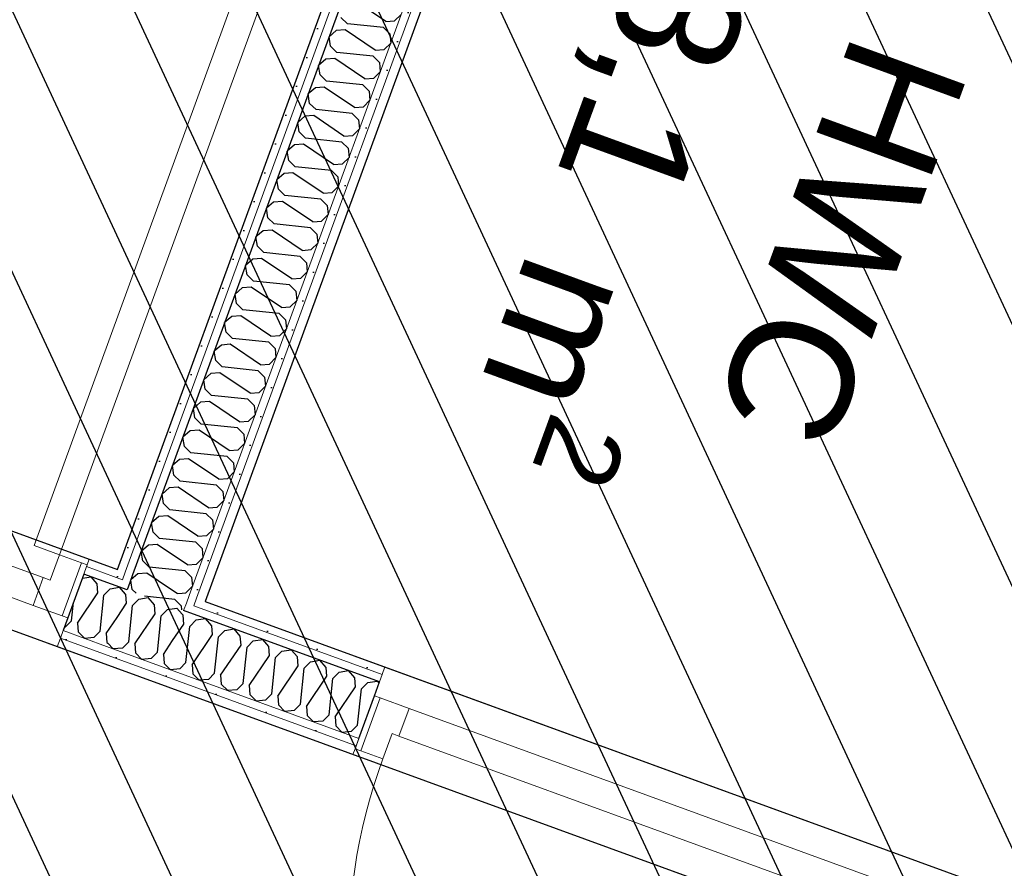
# Model space of a CAD drawing. Header units: millimetres. Extents: x 112481703 to 112588235, y 1264638581 to 1264713486.
# Tile 306 of 487: x 112573625 to 112575228, y 1264673990 to 1264675373. Entities that reach past the tile are written whole.
import ezdxf
from ezdxf.enums import TextEntityAlignment as Align

# ---------------------------------------------------------------- set-up
doc = ezdxf.new("R2010")
doc.units = ezdxf.units.MM
doc.header["$LTSCALE"] = 0.5
doc.header["$MEASUREMENT"] = 0
doc.linetypes.add('PLINE', pattern=[0])
for name, color, linetype, lineweight in [('235- Utvendig kledning og overflate', 7, 'Continuous', 0), ('236- Innvendig kledning og overflate', 7, 'Continuous', 0), ('244- Vinduer_ dører_ foldevegger', 7, 'Continuous', 0)]:
    doc.layers.add(name, color=color, linetype=linetype, lineweight=lineweight)
for name, color, linetype in [('862- M___Nettoareal', 7, 'Continuous'), ('862- M___Nettoareal (1-100)', 7, 'Continuous'), ('862- M___Nettoareal(Polylinje)', 7, 'Continuous'), ('LA_farge_dekke_asfalt2', 7, 'Continuous'), ('Yttervegger.A225', 7, 'Continuous'), ('Yttervegger.A225 (Skravur)', 7, 'Continuous')]:
    doc.layers.add(name, color=color, linetype=linetype)
doc.styles.add('GENERATED_STYLE_1', font='arial.ttf')
pattern_1 = [(249.956, (112557650, 1264717795), (-81.357, 29.68231), [0, -50]), (249.956, (112557682.11, 1264717756.67), (-81.357, 29.68231), [0, -50])]

# ---------------------------------------------------------------- blocks, each defined once
blk = doc.blocks.new('Venterom_15_4', base_point=(112572849, 1264672720.4))
at = {"layer": '862- M___Nettoareal(Polylinje)', "linetype": 'PLINE', "flags": 128}
blk.add_lwpolyline([(112575137.3, 1264673821.7), (112572549.7, 1264674765.8), (112570984, 1264675337), (112570453.8, 1264673883.7), (112571697.9, 1264673429.8), (112571655.4, 1264673313.3), (112570411.3, 1264673767.2), (112569154.2, 1264670321.8), (112572339.8, 1264669159.6), (112572323, 1264669113.5), (112575315.5, 1264668021.8), (112575939.3, 1264669731.7), (112573914.6, 1264670470.4)], close=True, dxfattribs=at)
blk = doc.blocks.new('Korridor_14_9', base_point=(112576467.7, 1264681824.9))
at = {"layer": '862- M___Nettoareal(Polylinje)', "linetype": 'PLINE', "flags": 128}
blk.add_lwpolyline([(112572601.8, 1264674908.6), (112573784.5, 1264674477.1), (112574626.2, 1264676784), (112575767.2, 1264676367.7), (112576177.7, 1264676217.9), (112577189, 1264678989.8), (112578571.3, 1264682778.7), (112579511.2, 1264685354.9), (112580089.2, 1264686939), (112578574.1, 1264687491.8), (112577945.6, 1264685769.1), (112576576, 1264686268.7), (112573384.4, 1264677521), (112565766.9, 1264680300.1), (112564833.5, 1264677741.7), (112566533.4, 1264677121.5), (112567763.2, 1264676672.9), (112567763.5, 1264676673.8), (112569134.1, 1264676173.8)], close=True, dxfattribs=at)
blk = doc.blocks.new('HWC_8_13', base_point=(112575882.8, 1264674937.6))
at = {"layer": '862- M___Nettoareal(Polylinje)', "linetype": 'PLINE', "flags": 128}
blk.add_lwpolyline([(112573927.3, 1264674425), (112577213.2, 1264673226.2), (112578002.7, 1264675390.3), (112576702.6, 1264675864.6), (112575715.1, 1264676224.9), (112574716.8, 1264676589.1)], close=True, dxfattribs=at)
blk = doc.blocks.new('*X163', base_point=(112557650, 1264717795))
at = {"layer": 'Yttervegger.A225 (Skravur)', "linetype": 'PLINE'}
for p, q in [((112573813.6, 1264674466.5), (112573805.9, 1264674459.9)), ((112573806.7, 1264674455.2), (112573805.9, 1264674459.9)), ((112573881.3, 1264674438), (112573869, 1264674446.3)), ((112573881.3, 1264674438), (112573889.9, 1264674438.6))]:
    blk.add_line(p, q, dxfattribs=at)
blk = doc.blocks.new('*X164', base_point=(112557650, 1264717795))
at = {"layer": 'Yttervegger.A225 (Skravur)', "linetype": 'PLINE'}
for p, q in [((112573808.4, 1264674444.6), (112573806.7, 1264674455.2)), ((112573814.7, 1264674438.4), (112573808.4, 1264674444.6)), ((112573877.7, 1264674428.2), (112573828.5, 1264674433.4)), ((112573877.7, 1264674428.2), (112573888.1, 1264674418)), ((112573888.1, 1264674418), (112573888.7, 1264674411.4))]:
    blk.add_line(p, q, dxfattribs=at)
blk = doc.blocks.new('*X166', base_point=(112557650, 1264717795))
at = {"layer": 'Yttervegger.A225 (Skravur)', "linetype": 'PLINE'}
for p, q in [((112574221.1, 1264675369.4), (112574172, 1264675402.6)), ((112574158.6, 1264675365.8), (112574148.2, 1264675376.1)), ((112574235.6, 1264675370.5), (112574246.3, 1264675381.1)), ((112574217.5, 1264675359.6), (112574158.6, 1264675365.8)), ((112574221.1, 1264675369.4), (112574235.6, 1264675370.5)), ((112574140.5, 1264675354.9), (112574128.8, 1264675344.8)), ((112574131.2, 1264675329.5), (112574128.8, 1264675344.8)), ((112574155, 1264675356), (112574140.5, 1264675354.9)), ((112574204.1, 1264675322.8), (112574155, 1264675356)), ((112574217.5, 1264675359.6), (112574227.9, 1264675349.4)), ((112574227.9, 1264675349.4), (112574229.3, 1264675334.5)), ((112574141.6, 1264675319.3), (112574131.2, 1264675329.5)), ((112574218.7, 1264675324), (112574229.3, 1264675334.5)), ((112574200.5, 1264675313.1), (112574141.6, 1264675319.3)), ((112574200.5, 1264675313.1), (112574210.9, 1264675302.8)), ((112574204.1, 1264675322.8), (112574218.7, 1264675324)), ((112574123.5, 1264675308.3), (112574111.8, 1264675298.2)), ((112574114.2, 1264675282.9), (112574111.8, 1264675298.2)), ((112574138, 1264675309.5), (112574123.5, 1264675308.3)), ((112574187.1, 1264675276.3), (112574138, 1264675309.5)), ((112574210.9, 1264675302.8), (112574212.3, 1264675287.9)), ((112574124.6, 1264675272.7), (112574114.2, 1264675282.9)), ((112574201.7, 1264675277.4), (112574212.3, 1264675287.9)), ((112574183.6, 1264675266.5), (112574124.6, 1264675272.7)), ((112574183.6, 1264675266.5), (112574194, 1264675256.3)), ((112574187.1, 1264675276.3), (112574201.7, 1264675277.4)), ((112574106.5, 1264675261.8), (112574094.8, 1264675251.6)), ((112574097.2, 1264675236.3), (112574094.8, 1264675251.6)), ((112574121.1, 1264675262.9), (112574106.5, 1264675261.8)), ((112574170.1, 1264675229.7), (112574121.1, 1264675262.9)), ((112574194, 1264675256.3), (112574195.3, 1264675241.3)), ((112574107.6, 1264675226.1), (112574097.2, 1264675236.3)), ((112574184.7, 1264675230.8), (112574195.3, 1264675241.3)), ((112574104.1, 1264675216.3), (112574089.5, 1264675215.2)), ((112574153.1, 1264675183.1), (112574104.1, 1264675216.3)), ((112574166.6, 1264675219.9), (112574107.6, 1264675226.1)), ((112574166.6, 1264675219.9), (112574177, 1264675209.7)), ((112574170.1, 1264675229.7), (112574184.7, 1264675230.8)), ((112574089.5, 1264675215.2), (112574077.8, 1264675205.1)), ((112574080.2, 1264675189.8), (112574077.8, 1264675205.1)), ((112574177, 1264675209.7), (112574178.3, 1264675194.8)), ((112574090.6, 1264675179.5), (112574080.2, 1264675189.8)), ((112574153.1, 1264675183.1), (112574167.7, 1264675184.2)), ((112574167.7, 1264675184.2), (112574178.3, 1264675194.8)), ((112574072.5, 1264675168.6), (112574060.8, 1264675158.5)), ((112574087.1, 1264675169.8), (112574072.5, 1264675168.6)), ((112574136.1, 1264675136.6), (112574087.1, 1264675169.8)), ((112574149.6, 1264675173.3), (112574090.6, 1264675179.5)), ((112574149.6, 1264675173.3), (112574160, 1264675163.1)), ((112574063.2, 1264675143.2), (112574060.8, 1264675158.5)), ((112574160, 1264675163.1), (112574161.4, 1264675148.2)), ((112574073.6, 1264675133), (112574063.2, 1264675143.2)), ((112574136.1, 1264675136.6), (112574150.7, 1264675137.7)), ((112574150.7, 1264675137.7), (112574161.4, 1264675148.2)), ((112574055.5, 1264675122.1), (112574043.8, 1264675111.9)), ((112574070.1, 1264675123.2), (112574055.5, 1264675122.1)), ((112574119.2, 1264675090), (112574070.1, 1264675123.2)), ((112574132.6, 1264675126.8), (112574073.6, 1264675133)), ((112574132.6, 1264675126.8), (112574143, 1264675116.5)), ((112574046.3, 1264675096.6), (112574043.8, 1264675111.9)), ((112574143, 1264675116.5), (112574144.4, 1264675101.6)), ((112574056.7, 1264675086.4), (112574046.3, 1264675096.6)), ((112574119.2, 1264675090), (112574133.7, 1264675091.1)), ((112574133.7, 1264675091.1), (112574144.4, 1264675101.6)), ((112574038.5, 1264675075.5), (112574026.8, 1264675065.4)), ((112574053.1, 1264675076.6), (112574038.5, 1264675075.5)), ((112574102.2, 1264675043.4), (112574053.1, 1264675076.6)), ((112574115.6, 1264675080.2), (112574056.7, 1264675086.4)), ((112574115.6, 1264675080.2), (112574126, 1264675070)), ((112574029.3, 1264675050), (112574026.8, 1264675065.4)), ((112574126, 1264675070), (112574127.4, 1264675055.1)), ((112574039.7, 1264675039.8), (112574029.3, 1264675050)), ((112574098.6, 1264675033.6), (112574039.7, 1264675039.8)), ((112574102.2, 1264675043.4), (112574116.7, 1264675044.5)), ((112574116.7, 1264675044.5), (112574127.4, 1264675055.1)), ((112574021.6, 1264675028.9), (112574009.8, 1264675018.8)), ((112574036.1, 1264675030), (112574021.6, 1264675028.9)), ((112574085.2, 1264674996.8), (112574036.1, 1264675030)), ((112574098.6, 1264675033.6), (112574109, 1264675023.4)), ((112574109, 1264675023.4), (112574110.4, 1264675008.5)), ((112574012.3, 1264675003.5), (112574009.8, 1264675018.8)), ((112574099.7, 1264674998), (112574110.4, 1264675008.5)), ((112574022.7, 1264674993.3), (112574012.3, 1264675003.5)), ((112574081.6, 1264674987.1), (112574022.7, 1264674993.3)), ((112574085.2, 1264674996.8), (112574099.7, 1264674998)), ((112574004.6, 1264674982.3), (112573992.8, 1264674972.2)), ((112574019.1, 1264674983.5), (112574004.6, 1264674982.3)), ((112574068.2, 1264674950.3), (112574019.1, 1264674983.5)), ((112574081.6, 1264674987.1), (112574092, 1264674976.8)), ((112574092, 1264674976.8), (112574093.4, 1264674961.9)), ((112573995.3, 1264674956.9), (112573992.8, 1264674972.2)), ((112574082.7, 1264674951.4), (112574093.4, 1264674961.9)), ((112574005.7, 1264674946.7), (112573995.3, 1264674956.9)), ((112574064.6, 1264674940.5), (112574005.7, 1264674946.7)), ((112574068.2, 1264674950.3), (112574082.7, 1264674951.4)), ((112573987.6, 1264674935.8), (112573975.8, 1264674925.6)), ((112574002.1, 1264674936.9), (112573987.6, 1264674935.8)), ((112574051.2, 1264674903.7), (112574002.1, 1264674936.9)), ((112574064.6, 1264674940.5), (112574075, 1264674930.3)), ((112574075, 1264674930.3), (112574076.4, 1264674915.3)), ((112573978.3, 1264674910.3), (112573975.8, 1264674925.6)), ((112574065.7, 1264674904.8), (112574076.4, 1264674915.3)), ((112573988.7, 1264674900.1), (112573978.3, 1264674910.3)), ((112574047.6, 1264674893.9), (112573988.7, 1264674900.1)), ((112574051.2, 1264674903.7), (112574065.7, 1264674904.8)), ((112573970.6, 1264674889.2), (112573958.8, 1264674879.1)), ((112573961.3, 1264674863.8), (112573958.8, 1264674879.1)), ((112573985.1, 1264674890.3), (112573970.6, 1264674889.2)), ((112574034.2, 1264674857.1), (112573985.1, 1264674890.3)), ((112574047.6, 1264674893.9), (112574058, 1264674883.7)), ((112574058, 1264674883.7), (112574059.4, 1264674868.8)), ((112573971.7, 1264674853.5), (112573961.3, 1264674863.8)), ((112574048.7, 1264674858.2), (112574059.4, 1264674868.8)), ((112574030.6, 1264674847.3), (112573971.7, 1264674853.5)), ((112574030.6, 1264674847.3), (112574041, 1264674837.1)), ((112574034.2, 1264674857.1), (112574048.7, 1264674858.2)), ((112573953.6, 1264674842.6), (112573941.9, 1264674832.5)), ((112573944.3, 1264674817.2), (112573941.9, 1264674832.5)), ((112573968.1, 1264674843.8), (112573953.6, 1264674842.6)), ((112574017.2, 1264674810.5), (112573968.1, 1264674843.8)), ((112574041, 1264674837.1), (112574042.4, 1264674822.2)), ((112573954.7, 1264674807), (112573944.3, 1264674817.2)), ((112574031.8, 1264674811.7), (112574042.4, 1264674822.2)), ((112574013.6, 1264674800.8), (112573954.7, 1264674807)), ((112574013.6, 1264674800.8), (112574024, 1264674790.5)), ((112574017.2, 1264674810.5), (112574031.8, 1264674811.7)), ((112573936.6, 1264674796.1), (112573924.9, 1264674785.9)), ((112573927.3, 1264674770.6), (112573924.9, 1264674785.9)), ((112573951.1, 1264674797.2), (112573936.6, 1264674796.1)), ((112574000.2, 1264674764), (112573951.1, 1264674797.2)), ((112574024, 1264674790.5), (112574025.4, 1264674775.6)), ((112573937.7, 1264674760.4), (112573927.3, 1264674770.6)), ((112574014.8, 1264674765.1), (112574025.4, 1264674775.6)), ((112573996.7, 1264674754.2), (112573937.7, 1264674760.4)), ((112573996.7, 1264674754.2), (112574007.1, 1264674744)), ((112574000.2, 1264674764), (112574014.8, 1264674765.1)), ((112573919.6, 1264674749.5), (112573907.9, 1264674739.4)), ((112573910.3, 1264674724), (112573907.9, 1264674739.4)), ((112573934.2, 1264674750.6), (112573919.6, 1264674749.5)), ((112573983.2, 1264674717.4), (112573934.2, 1264674750.6)), ((112574007.1, 1264674744), (112574008.4, 1264674729.1)), ((112573920.7, 1264674713.8), (112573910.3, 1264674724)), ((112573997.8, 1264674718.5), (112574008.4, 1264674729.1)), ((112573902.6, 1264674702.9), (112573890.9, 1264674692.8)), ((112573917.2, 1264674704), (112573902.6, 1264674702.9)), ((112573966.2, 1264674670.8), (112573917.2, 1264674704)), ((112573979.7, 1264674707.6), (112573920.7, 1264674713.8)), ((112573979.7, 1264674707.6), (112573990.1, 1264674697.4)), ((112573983.2, 1264674717.4), (112573997.8, 1264674718.5)), ((112573893.3, 1264674677.5), (112573890.9, 1264674692.8)), ((112573990.1, 1264674697.4), (112573991.4, 1264674682.5)), ((112573903.7, 1264674667.3), (112573893.3, 1264674677.5)), ((112573966.2, 1264674670.8), (112573980.8, 1264674672)), ((112573980.8, 1264674672), (112573991.4, 1264674682.5)), ((112573885.6, 1264674656.3), (112573873.9, 1264674646.2)), ((112573900.2, 1264674657.5), (112573885.6, 1264674656.3)), ((112573949.2, 1264674624.3), (112573900.2, 1264674657.5)), ((112573962.7, 1264674661.1), (112573903.7, 1264674667.3)), ((112573962.7, 1264674661.1), (112573973.1, 1264674650.8)), ((112573876.3, 1264674630.9), (112573873.9, 1264674646.2)), ((112573973.1, 1264674650.8), (112573974.4, 1264674635.9)), ((112573886.7, 1264674620.7), (112573876.3, 1264674630.9)), ((112573949.2, 1264674624.3), (112573963.8, 1264674625.4)), ((112573963.8, 1264674625.4), (112573974.4, 1264674635.9)), ((112573868.6, 1264674609.8), (112573856.9, 1264674599.6)), ((112573883.2, 1264674610.9), (112573868.6, 1264674609.8)), ((112573932.3, 1264674577.7), (112573883.2, 1264674610.9)), ((112573945.7, 1264674614.5), (112573886.7, 1264674620.7)), ((112573945.7, 1264674614.5), (112573956.1, 1264674604.3)), ((112573859.4, 1264674584.3), (112573856.9, 1264674599.6)), ((112573956.1, 1264674604.3), (112573957.5, 1264674589.3)), ((112573869.8, 1264674574.1), (112573859.4, 1264674584.3)), ((112573932.3, 1264674577.7), (112573946.8, 1264674578.8)), ((112573946.8, 1264674578.8), (112573957.5, 1264674589.3)), ((112573851.6, 1264674563.2), (112573839.9, 1264674553.1)), ((112573866.2, 1264674564.3), (112573851.6, 1264674563.2)), ((112573915.3, 1264674531.1), (112573866.2, 1264674564.3)), ((112573928.7, 1264674567.9), (112573869.8, 1264674574.1)), ((112573928.7, 1264674567.9), (112573939.1, 1264674557.7)), ((112573842.4, 1264674537.8), (112573839.9, 1264674553.1)), ((112573929.8, 1264674532.2), (112573940.5, 1264674542.8)), ((112573939.1, 1264674557.7), (112573940.5, 1264674542.8)), ((112573852.8, 1264674527.5), (112573842.4, 1264674537.8)), ((112573911.7, 1264674521.3), (112573852.8, 1264674527.5)), ((112573915.3, 1264674531.1), (112573929.8, 1264674532.2)), ((112573834.7, 1264674516.6), (112573822.9, 1264674506.5)), ((112573849.2, 1264674517.8), (112573834.7, 1264674516.6)), ((112573898.3, 1264674484.5), (112573849.2, 1264674517.8)), ((112573911.7, 1264674521.3), (112573922.1, 1264674511.1)), ((112573922.1, 1264674511.1), (112573923.5, 1264674496.2)), ((112573825.4, 1264674491.2), (112573822.9, 1264674506.5)), ((112573912.8, 1264674485.7), (112573923.5, 1264674496.2)), ((112573835.8, 1264674481), (112573825.4, 1264674491.2)), ((112573894.7, 1264674474.8), (112573835.8, 1264674481)), ((112573898.3, 1264674484.5), (112573912.8, 1264674485.7)), ((112573817.7, 1264674470.1), (112573813.6, 1264674466.5)), ((112573832.2, 1264674471.2), (112573817.7, 1264674470.1)), ((112573869, 1264674446.3), (112573832.2, 1264674471.2)), ((112573894.7, 1264674474.8), (112573905.1, 1264674464.5)), ((112573905.1, 1264674464.5), (112573906.5, 1264674449.6)), ((112573895.8, 1264674439.1), (112573906.5, 1264674449.6)), ((112573889.9, 1264674438.6), (112573895.8, 1264674439.1))]:
    blk.add_line(p, q, dxfattribs=at)
blk = doc.blocks.new('*X336', base_point=(112557650, 1264717795))
at = {"layer": 'Yttervegger.A225 (Skravur)', "linetype": 'PLINE'}
for p, q in [((112573891.2, 1264674402.5), (112573889.8, 1264674404)), ((112573892.3, 1264674387.9), (112573891.2, 1264674402.5)), ((112573874.2, 1264674361.1), (112573892.3, 1264674387.9)), ((112573895.9, 1264674325.4), (112573902.1, 1264674384.4)), ((112573902.1, 1264674384.4), (112573912.3, 1264674394.8)), ((112573912.3, 1264674394.8), (112573927.6, 1264674397.2)), ((112573937.8, 1264674385.5), (112573927.6, 1264674397.2)), ((112573938.9, 1264674370.9), (112573937.8, 1264674385.5)), ((112573905.7, 1264674321.9), (112573938.9, 1264674370.9)), ((112573942.5, 1264674308.4), (112573948.7, 1264674367.4)), ((112573948.7, 1264674367.4), (112573958.9, 1264674377.8)), ((112573958.9, 1264674377.8), (112573974.2, 1264674380.2)), ((112573984.3, 1264674368.5), (112573974.2, 1264674380.2)), ((112573985.5, 1264674353.9), (112573984.3, 1264674368.5)), ((112573952.3, 1264674304.9), (112573985.5, 1264674353.9)), ((112573989.1, 1264674291.4), (112573995.3, 1264674350.4)), ((112573995.3, 1264674350.4), (112574005.5, 1264674360.8)), ((112574005.5, 1264674360.8), (112574020.8, 1264674363.2)), ((112574030.9, 1264674351.5), (112574020.8, 1264674363.2)), ((112574032, 1264674336.9), (112574030.9, 1264674351.5)), ((112573998.8, 1264674287.9), (112574032, 1264674336.9)), ((112574041.8, 1264674333.4), (112574052.1, 1264674343.8)), ((112574052.1, 1264674343.8), (112574067.4, 1264674346.2)), ((112574077.5, 1264674334.5), (112574067.4, 1264674346.2)), ((112574078.6, 1264674320), (112574077.5, 1264674334.5)), ((112573860.6, 1264674323.9), (112573870.8, 1264674313.6)), ((112573895.9, 1264674325.4), (112573885.7, 1264674315)), ((112573905.7, 1264674321.9), (112573906.8, 1264674307.3)), ((112574035.6, 1264674274.4), (112574041.8, 1264674333.4)), ((112574045.4, 1264674270.9), (112574078.6, 1264674320)), ((112574088.4, 1264674316.4), (112574098.6, 1264674326.8)), ((112574098.6, 1264674326.8), (112574113.9, 1264674329.2)), ((112574124.1, 1264674317.5), (112574113.9, 1264674329.2)), ((112573885.7, 1264674315), (112573870.8, 1264674313.6)), ((112573906.8, 1264674307.3), (112573917.3, 1264674296.7)), ((112573942.5, 1264674308.4), (112573932.3, 1264674298)), ((112573952.3, 1264674304.9), (112573953.4, 1264674290.3)), ((112574082.2, 1264674257.5), (112574088.4, 1264674316.4)), ((112574092, 1264674253.9), (112574125.2, 1264674303)), ((112574125.2, 1264674303), (112574124.1, 1264674317.5)), ((112574135, 1264674299.4), (112574145.2, 1264674309.8)), ((112574145.2, 1264674309.8), (112574160.5, 1264674312.3)), ((112574170.6, 1264674300.5), (112574160.5, 1264674312.3)), ((112573932.3, 1264674298), (112573917.3, 1264674296.7)), ((112573953.4, 1264674290.3), (112573963.9, 1264674279.7)), ((112573989.1, 1264674291.4), (112573978.8, 1264674281)), ((112573998.8, 1264674287.9), (112574000, 1264674273.3)), ((112574128.8, 1264674240.5), (112574135, 1264674299.4)), ((112574138.6, 1264674236.9), (112574171.8, 1264674286)), ((112574171.8, 1264674286), (112574170.6, 1264674300.5)), ((112574181.5, 1264674282.4), (112574191.8, 1264674292.8)), ((112574191.8, 1264674292.8), (112574207.1, 1264674295.3)), ((112574210.2, 1264674291.6), (112574207.1, 1264674295.3)), ((112573978.8, 1264674281), (112573963.9, 1264674279.7)), ((112574000, 1264674273.3), (112574010.5, 1264674262.7)), ((112574035.6, 1264674274.4), (112574025.4, 1264674264)), ((112574045.4, 1264674270.9), (112574046.5, 1264674256.3)), ((112574175.3, 1264674223.5), (112574181.5, 1264674282.4)), ((112574025.4, 1264674264), (112574010.5, 1264674262.7)), ((112574046.5, 1264674256.3), (112574057.1, 1264674245.7)), ((112574082.2, 1264674257.5), (112574072, 1264674247.1)), ((112574092, 1264674253.9), (112574093.1, 1264674239.3)), ((112574072, 1264674247.1), (112574057.1, 1264674245.7)), ((112574093.1, 1264674239.3), (112574103.6, 1264674228.7)), ((112574128.8, 1264674240.5), (112574118.5, 1264674230.1)), ((112574118.5, 1264674230.1), (112574103.6, 1264674228.7)), ((112574138.6, 1264674236.9), (112574139.7, 1264674222.4)), ((112574139.7, 1264674222.4), (112574150.2, 1264674211.7)), ((112574175.3, 1264674223.5), (112574165.1, 1264674213.1)), ((112574165.1, 1264674213.1), (112574150.2, 1264674211.7))]:
    blk.add_line(p, q, dxfattribs=at)
blk = doc.blocks.new('*X337', base_point=(112557650, 1264717795))
at = {"layer": 'Yttervegger.A225 (Skravur)', "linetype": 'PLINE'}
for p, q in [((112573798.1, 1264674436.4), (112573797.6, 1264674437)), ((112573799.2, 1264674421.9), (112573798.1, 1264674436.4)), ((112573819.2, 1264674428.7), (112573834.5, 1264674431.2)), ((112573844.6, 1264674419.5), (112573834.5, 1264674431.2)), ((112573783.7, 1264674399), (112573799.2, 1264674421.9)), ((112573802.8, 1264674359.4), (112573809, 1264674418.3)), ((112573809, 1264674418.3), (112573819.2, 1264674428.7)), ((112573845.8, 1264674404.9), (112573844.6, 1264674419.5)), ((112573865.8, 1264674411.7), (112573881.1, 1264674414.2)), ((112573889.8, 1264674404), (112573881.1, 1264674414.2)), ((112573812.6, 1264674355.8), (112573845.8, 1264674404.9)), ((112573849.3, 1264674342.4), (112573855.5, 1264674401.3)), ((112573855.5, 1264674401.3), (112573865.8, 1264674411.7)), ((112573768.4, 1264674357), (112573777.6, 1264674347.6)), ((112573802.8, 1264674359.4), (112573792.5, 1264674349)), ((112573812.6, 1264674355.8), (112573813.7, 1264674341.3)), ((112573859.1, 1264674338.8), (112573874.2, 1264674361.1)), ((112573792.5, 1264674349), (112573777.6, 1264674347.6)), ((112573813.7, 1264674341.3), (112573824.2, 1264674330.6)), ((112573849.3, 1264674342.4), (112573839.1, 1264674332)), ((112573859.1, 1264674338.8), (112573860.2, 1264674324.3)), ((112573839.1, 1264674332), (112573824.2, 1264674330.6)), ((112573860.2, 1264674324.3), (112573860.6, 1264674323.9))]:
    blk.add_line(p, q, dxfattribs=at)
blk = doc.blocks.new('*X338', base_point=(112557650, 1264717795))
at = {"layer": 'Yttervegger.A225 (Skravur)', "linetype": 'PLINE'}
for p, q in [((112573727.2, 1264674462.9), (112573741.4, 1264674465.2)), ((112573751.5, 1264674453.4), (112573741.4, 1264674465.2)), ((112573752.6, 1264674438.9), (112573751.5, 1264674453.4)), ((112573772.6, 1264674445.7), (112573787.9, 1264674448.2)), ((112573797.6, 1264674437), (112573787.9, 1264674448.2)), ((112573719.4, 1264674389.8), (112573752.6, 1264674438.9)), ((112573756.2, 1264674376.4), (112573762.4, 1264674435.3)), ((112573762.4, 1264674435.3), (112573772.6, 1264674445.7)), ((112573709.6, 1264674393.4), (112573712.8, 1264674423.5)), ((112573766, 1264674372.8), (112573783.7, 1264674399)), ((112573699.4, 1264674383), (112573698, 1264674382.9)), ((112573709.6, 1264674393.4), (112573699.4, 1264674383)), ((112573719.4, 1264674389.8), (112573720.5, 1264674375.3)), ((112573720.5, 1264674375.3), (112573731.1, 1264674364.6)), ((112573746, 1264674366), (112573731.1, 1264674364.6)), ((112573756.2, 1264674376.4), (112573746, 1264674366)), ((112573766, 1264674372.8), (112573767.1, 1264674358.3)), ((112573767.1, 1264674358.3), (112573768.4, 1264674357))]:
    blk.add_line(p, q, dxfattribs=at)
blk = doc.blocks.new('Dør[17]', base_point=(112557650, 1264717795))
at = {"layer": '235- Utvendig kledning og overflate', "linetype": 'PLINE'}
for p, q in [((112574215.5, 1264674306), (112574219.9, 1264674318.2)), ((112574211, 1264674293.8), (112574215.5, 1264674306)), ((112575164.3, 1264673959.9), (112575168.8, 1264673972.1)), ((112575159.9, 1264673947.7), (112575164.3, 1264673959.9))]:
    blk.add_line(p, q, dxfattribs=at)
at = {"layer": '236- Innvendig kledning og overflate', "linetype": 'PLINE'}
for p, q in [((112574173, 1264674189.5), (112574177.4, 1264674201.8)), ((112574173, 1264674189.5), (112574177.4, 1264674201.8)), ((112574167.8, 1264674175.5), (112574171.3, 1264674184.8)), ((112574171.3, 1264674184.8), (112574173, 1264674189.5)), ((112574171.3, 1264674184.8), (112574173, 1264674189.5)), ((112575121.8, 1264673843.4), (112575126.3, 1264673855.6)), ((112575121.8, 1264673843.4), (112575126.3, 1264673855.6)), ((112575116.7, 1264673829.3), (112575120.1, 1264673838.7)), ((112575120.1, 1264673838.7), (112575121.8, 1264673843.4)), ((112575120.1, 1264673838.7), (112575121.8, 1264673843.4))]:
    blk.add_line(p, q, dxfattribs=at)
at = {"layer": '244- Vinduer_ dører_ foldevegger', "linetype": 'PLINE'}
for p, q in [((112574219.9, 1264674318.2), (112575168.8, 1264673972.1)), ((112574202.8, 1264674271.3), (112574211, 1264674293.8)), ((112574171.3, 1264674184.8), (112574202.8, 1264674271.3)), ((112574177.4, 1264674201.8), (112574202.8, 1264674271.3)), ((112574177.4, 1264674201.8), (112574202.8, 1264674271.3)), ((112574212.2, 1264674267.8), (112574202.8, 1264674271.3)), ((112574180.7, 1264674181.4), (112574212.2, 1264674267.8)), ((112574212.2, 1264674267.8), (112574259.2, 1264674250.7)), ((112574259.2, 1264674250.7), (112574242.7, 1264674205.6)), ((112575095.3, 1264673945.7), (112574259.2, 1264674250.7)), ((112574231.4, 1264674209.7), (112574216.4, 1264674168.4)), ((112574242.7, 1264674205.6), (112574231.4, 1264674209.7)), ((112574242.7, 1264674205.6), (112575078.8, 1264673900.6)), ((112574167.8, 1264674175.5), (112575116.7, 1264673829.3)), ((112574180.7, 1264674181.4), (112574171.3, 1264674184.8)), ((112574216.4, 1264674168.4), (112574180.7, 1264674181.4)), ((112575078.8, 1264673900.6), (112575095.3, 1264673945.7)), ((112575095.3, 1264673945.7), (112575142.2, 1264673928.5)), ((112575151.6, 1264673925.1), (112575159.9, 1264673947.7)), ((112575142.2, 1264673928.5), (112575110.7, 1264673842.1)), ((112575120.1, 1264673838.7), (112575151.6, 1264673925.1)), ((112575126.3, 1264673855.6), (112575151.6, 1264673925.1)), ((112575126.3, 1264673855.6), (112575151.6, 1264673925.1)), ((112575142.2, 1264673928.5), (112575151.6, 1264673925.1)), ((112575075, 1264673855.1), (112575090.1, 1264673896.5)), ((112575090.1, 1264673896.5), (112575078.8, 1264673900.6)), ((112575033.7, 1264673870.2), (112574720.4, 1264673011.6)), ((112575075, 1264673855.1), (112575033.7, 1264673870.2)), ((112574761.7, 1264672996.5), (112575075, 1264673855.1)), ((112575110.7, 1264673842.1), (112575075, 1264673855.1)), ((112575110.7, 1264673842.1), (112575120.1, 1264673838.7)), ((112574720.4, 1264673011.6), (112574761.7, 1264672996.5))]:
    blk.add_line(p, q, dxfattribs=at)
blk.add_arc((112575075, 1264673855.1), 914, 159.956, 249.956, dxfattribs=at)
blk = doc.blocks.new('Dør[18]', base_point=(112557650, 1264717795))
at = {"layer": '235- Utvendig kledning og overflate', "linetype": 'PLINE'}
for p, q in [((112573734, 1264674481.7), (112573729.6, 1264674469.5)), ((112573734, 1264674481.7), (112573729.6, 1264674469.5)), ((112573735.1, 1264674484.5), (112573734, 1264674481.7)), ((112573735.1, 1264674484.5), (112573734, 1264674481.7)), ((112573738.5, 1264674493.9), (112573735.1, 1264674484.5))]:
    blk.add_line(p, q, dxfattribs=at)
at = {"layer": '236- Innvendig kledning og overflate', "linetype": 'PLINE'}
for p, q in [((112573696, 1264674377.4), (112573691.5, 1264674365.2)), ((112573691.5, 1264674365.2), (112573686.4, 1264674351.1))]:
    blk.add_line(p, q, dxfattribs=at)
at = {"layer": '244- Vinduer_ dører_ foldevegger', "linetype": 'PLINE'}
for p, q in [((112573648.6, 1264674516), (112574030.4, 1264675562.6)), ((112574071.8, 1264675547.5), (112573690, 1264674501)), ((112572601.8, 1264674908.6), (112573738.5, 1264674493.9)), ((112572639.6, 1264674837.3), (112573663.6, 1264674463.7)), ((112573647.2, 1264674418.6), (112572623.2, 1264674792.2)), ((112572549.7, 1264674765.8), (112573686.4, 1264674351.1)), ((112573690, 1264674501), (112573648.6, 1264674516)), ((112573690, 1264674501), (112573674.9, 1264674459.6)), ((112573725.7, 1264674487.9), (112573690, 1264674501)), ((112573694.1, 1264674401.5), (112573725.7, 1264674487.9)), ((112573735.1, 1264674484.5), (112573703.5, 1264674398.1)), ((112573725.7, 1264674487.9), (112573735.1, 1264674484.5)), ((112573663.6, 1264674463.7), (112573647.2, 1264674418.6)), ((112573674.9, 1264674459.6), (112573663.6, 1264674463.7)), ((112573729.6, 1264674469.5), (112573703.5, 1264674398.1)), ((112573729.6, 1264674469.5), (112573703.5, 1264674398.1)), ((112573647.2, 1264674418.6), (112573694.1, 1264674401.5)), ((112573694.1, 1264674401.5), (112573703.5, 1264674398.1)), ((112573703.5, 1264674398.1), (112573696, 1264674377.4))]:
    blk.add_line(p, q, dxfattribs=at)
blk.add_arc((112573690, 1264674501), 1114, 69.956, 159.956, dxfattribs=at)
blk = doc.blocks.new('Label_75', base_point=(112574935.6, 1264674966.8))
at = {"layer": '862- M___Nettoareal (1-100)', "char_height": 200, "attachment_point": 1, "rotation": 249.956, "style": 'GENERATED_STYLE_1'}
for s, insert in [('\\A1;{\\pql;\\pt0,241000;\\fArial|b0|i0|c0|p0;\\W1.000000;8\\fArial|b0|i0|c0|p0;\\W1.000000;\\A1{\\H.66x;\\S^  ;}\\fArial|b0|i0|c0|p0;\\W1.000000;\\fArial|b0|i0|c0|p0;\\W1.000000;\\A1{\\H.66x;\\S^  ;}\\fArial|b0|i0|c0|p0;\\W1.000000;\\fArial|b0|i0|c0|p0;\\W1.000000;\\fArial|b0|i0|c0|p0;\\W1.000000;\\fArial|b0|i0|c0|p0;\\W1.000000;\\fArial|b0|i0|c0|p0;\\W1.000000;\\fArial|b0|i0|c0|p0;\\W1.000000;\\fArial|b0|i0|c0|p0;\\W1.000000;\\A1{\\H.66x;\\S^  ;}\\fArial|b0|i0|c0|p0;\\W1.000000;\\fArial|b0|i0|c0|p0;\\W1.000000;\\A1{\\H.66x;\\S^  ;}\\fArial|b0|i0|c0|p0;\\W1.000000;\\fArial|b0|i0|c0|p0;\\W1.000000;\\fArial|b0|i0|c0|p0;\\W1.000000;\\fArial|b0|i0|c0|p0;\\W1.000000;\\fArial|b0|i0|c0|p0;\\W1.000000;\\fArial|b0|i0|c0|p0;\\W1.000000;\\fArial|b0|i0|c0|p0;\\W1.000000;\\A1{\\H.66x;\\S^  ;}\\fArial|b0|i0|c0|p0;\\W1.000000;\\fArial|b0|i0|c0|p0;\\W1.000000;\\A1{\\H.66x;\\S^  ;}\\fArial|b0|i0|c0|p0;\\W1.000000;\\fArial|b0|i0|c0|p0;\\W1.000000;\\fArial|b0|i0|c0|p0;\\W1.000000;\\fArial|b0|i0|c0|p0;\\W1.000000;\\fArial|b0|i0|c0|p0;\\W1.000000;\\fArial|b0|i0|c0|p0;\\W1.000000;\\fArial|b0|i0|c0|p0;\\W1.000000;\\A1{\\H.66x;\\S^  ;}\\fArial|b0|i0|c0|p0;\\W1.000000;\\fArial|b0|i0|c0|p0;\\W1.000000;\\A1{\\H.66x;\\S^  ;}\\fArial|b0|i0|c0|p0;\\W1.000000;\\fArial|b0|i0|c0|p0;\\W1.000000;\\fArial|b0|i0|c0|p0;\\W1.000000;\\fArial|b0|i0|c0|p0;\\W1.000000;\\fArial|b0|i0|c0|p0;\\W1.000000;\\fArial|b0|i0|c0|p0;\\W1.000000;\\fArial|b0|i0|c0|p0;\\W1.000000;\\A1{\\H.66x;\\S^  ;}\\fArial|b0|i0|c0|p0;\\W1.000000;\\fArial|b0|i0|c0|p0;\\W1.000000;\\A1{\\H.66x;\\S^  ;}\\fArial|b0|i0|c0|p0;\\W1.000000;\\fArial|b0|i0|c0|p0;\\W1.000000;\\fArial|b0|i0|c0|p0;\\W1.000000;\\fArial|b0|i0|c0|p0;\\W1.000000;\\fArial|b0|i0|c0|p0;\\W1.000000;\\fArial|b0|i0|c0|p0;\\W1.000000;\\fArial|b0|i0|c0|p0;\\W1.000000;\\fArial|b0|i0|c0|p0;\\W1.000000;}', (112575473.8, 1264675199.8)), ('\\A1;{\\pql;\\pt0,241000;\\fArial|b0|i0|c0|p0;\\W1.000000;8,1\\fArial|b0|i0|c0|p0;\\W1.000000;\\A1{\\H.66x;\\S^  ;}\\fArial|b0|i0|c0|p0;\\W1.000000; m\\fArial|b0|i0|c0|p0;\\W1.000000;\\A1{\\H.66x;\\S2^  ;}\\fArial|b0|i0|c0|p0;\\W1.000000;\\fArial|b0|i0|c0|p0;\\W1.000000;\\fArial|b0|i0|c0|p0;\\W1.000000;\\fArial|b0|i0|c0|p0;\\W1.000000;\\fArial|b0|i0|c0|p0;\\W1.000000;\\fArial|b0|i0|c0|p0;\\W1.000000;\\fArial|b0|i0|c0|p0;\\W1.000000;\\A1{\\H.66x;\\S^  ;}\\fArial|b0|i0|c0|p0;\\W1.000000;\\fArial|b0|i0|c0|p0;\\W1.000000;\\A1{\\H.66x;\\S^  ;}\\fArial|b0|i0|c0|p0;\\W1.000000;\\fArial|b0|i0|c0|p0;\\W1.000000;\\fArial|b0|i0|c0|p0;\\W1.000000;\\fArial|b0|i0|c0|p0;\\W1.000000;\\fArial|b0|i0|c0|p0;\\W1.000000;\\fArial|b0|i0|c0|p0;\\W1.000000;\\fArial|b0|i0|c0|p0;\\W1.000000;\\A1{\\H.66x;\\S^  ;}\\fArial|b0|i0|c0|p0;\\W1.000000;\\fArial|b0|i0|c0|p0;\\W1.000000;\\A1{\\H.66x;\\S^  ;}\\fArial|b0|i0|c0|p0;\\W1.000000;\\fArial|b0|i0|c0|p0;\\W1.000000;\\fArial|b0|i0|c0|p0;\\W1.000000;\\fArial|b0|i0|c0|p0;\\W1.000000;\\fArial|b0|i0|c0|p0;\\W1.000000;\\fArial|b0|i0|c0|p0;\\W1.000000;\\fArial|b0|i0|c0|p0;\\W1.000000;\\A1{\\H.66x;\\S^  ;}\\fArial|b0|i0|c0|p0;\\W1.000000;\\fArial|b0|i0|c0|p0;\\W1.000000;\\A1{\\H.66x;\\S^  ;}\\fArial|b0|i0|c0|p0;\\W1.000000;\\fArial|b0|i0|c0|p0;\\W1.000000;\\fArial|b0|i0|c0|p0;\\W1.000000;\\fArial|b0|i0|c0|p0;\\W1.000000;\\fArial|b0|i0|c0|p0;\\W1.000000;\\fArial|b0|i0|c0|p0;\\W1.000000;\\fArial|b0|i0|c0|p0;\\W1.000000;\\A1{\\H.66x;\\S^  ;}\\fArial|b0|i0|c0|p0;\\W1.000000;\\fArial|b0|i0|c0|p0;\\W1.000000;\\A1{\\H.66x;\\S^  ;}\\fArial|b0|i0|c0|p0;\\W1.000000;\\fArial|b0|i0|c0|p0;\\W1.000000;\\fArial|b0|i0|c0|p0;\\W1.000000;\\fArial|b0|i0|c0|p0;\\W1.000000;\\fArial|b0|i0|c0|p0;\\W1.000000;\\fArial|b0|i0|c0|p0;\\W1.000000;\\fArial|b0|i0|c0|p0;\\W1.000000;\\fArial|b0|i0|c0|p0;\\W1.000000;}', (112574873.7, 1264675397.5)), ('\\A1;{\\pql;\\pt0,241000;\\fArial|b0|i0|c0|p0;\\W1.000000;HWC\\fArial|b0|i0|c0|p0;\\W1.000000;\\A1{\\H.66x;\\S^  ;}\\fArial|b0|i0|c0|p0;\\W1.000000;\\fArial|b0|i0|c0|p0;\\W1.000000;\\A1{\\H.66x;\\S^  ;}\\fArial|b0|i0|c0|p0;\\W1.000000;\\fArial|b0|i0|c0|p0;\\W1.000000;\\fArial|b0|i0|c0|p0;\\W1.000000;\\fArial|b0|i0|c0|p0;\\W1.000000;\\fArial|b0|i0|c0|p0;\\W1.000000;\\fArial|b0|i0|c0|p0;\\W1.000000;\\fArial|b0|i0|c0|p0;\\W1.000000;\\A1{\\H.66x;\\S^  ;}\\fArial|b0|i0|c0|p0;\\W1.000000;\\fArial|b0|i0|c0|p0;\\W1.000000;\\A1{\\H.66x;\\S^  ;}\\fArial|b0|i0|c0|p0;\\W1.000000;\\fArial|b0|i0|c0|p0;\\W1.000000;\\fArial|b0|i0|c0|p0;\\W1.000000;\\fArial|b0|i0|c0|p0;\\W1.000000;\\fArial|b0|i0|c0|p0;\\W1.000000;\\fArial|b0|i0|c0|p0;\\W1.000000;\\fArial|b0|i0|c0|p0;\\W1.000000;\\A1{\\H.66x;\\S^  ;}\\fArial|b0|i0|c0|p0;\\W1.000000;\\fArial|b0|i0|c0|p0;\\W1.000000;\\A1{\\H.66x;\\S^  ;}\\fArial|b0|i0|c0|p0;\\W1.000000;\\fArial|b0|i0|c0|p0;\\W1.000000;\\fArial|b0|i0|c0|p0;\\W1.000000;\\fArial|b0|i0|c0|p0;\\W1.000000;\\fArial|b0|i0|c0|p0;\\W1.000000;\\fArial|b0|i0|c0|p0;\\W1.000000;\\fArial|b0|i0|c0|p0;\\W1.000000;\\A1{\\H.66x;\\S^  ;}\\fArial|b0|i0|c0|p0;\\W1.000000;\\fArial|b0|i0|c0|p0;\\W1.000000;\\A1{\\H.66x;\\S^  ;}\\fArial|b0|i0|c0|p0;\\W1.000000;\\fArial|b0|i0|c0|p0;\\W1.000000;\\fArial|b0|i0|c0|p0;\\W1.000000;\\fArial|b0|i0|c0|p0;\\W1.000000;\\fArial|b0|i0|c0|p0;\\W1.000000;\\fArial|b0|i0|c0|p0;\\W1.000000;\\fArial|b0|i0|c0|p0;\\W1.000000;\\A1{\\H.66x;\\S^  ;}\\fArial|b0|i0|c0|p0;\\W1.000000;\\fArial|b0|i0|c0|p0;\\W1.000000;\\A1{\\H.66x;\\S^  ;}\\fArial|b0|i0|c0|p0;\\W1.000000;\\fArial|b0|i0|c0|p0;\\W1.000000;\\fArial|b0|i0|c0|p0;\\W1.000000;\\fArial|b0|i0|c0|p0;\\W1.000000;\\fArial|b0|i0|c0|p0;\\W1.000000;\\fArial|b0|i0|c0|p0;\\W1.000000;\\fArial|b0|i0|c0|p0;\\W1.000000;\\fArial|b0|i0|c0|p0;\\W1.000000;}', (112575171.7, 1264675288.8))]:
    blk.add_mtext(s, dxfattribs=dict(at, insert=insert))
at = {"layer": '862- M___Nettoareal (1-100)', "style": 'GENERATED_STYLE_1'}
for tag, p in [('DUMMY_108', (112574926.2, 1264675399.6)), ('DUMMY_107', (112575221.5, 1264675291.9)), ('DUMMY_106', (112575516.7, 1264675184.2))]:
    blk.add_attdef(tag, text='', height=200, rotation=249.956, dxfattribs=at).set_placement(p, align=Align.TOP_LEFT)

msp = doc.modelspace()

# ---------------------------------------------------------------- hatches: boundary and pattern name
at = {"layer": 'LA_farge_dekke_asfalt2', "linetype": 'Continuous'}
h = msp.add_hatch(dxfattribs=at)
h.set_pattern_fill('Murverk', color=256, style=0, pattern_type=2)
h.set_pattern_definition([(294.956, (112557650, 1264717795), (163.1938, 75.94596), [])])
h.paths.add_polyline_path([(112562670.3, 1264672618.4), (112565507.4, 1264680394.8), (112573384.4, 1264677521), (112579262.4, 1264693632), (112587341.4, 1264690684.4), (112579714.9, 1264669780.9), (112576475.3, 1264670962.9), (112575386.6, 1264667979)])
at = {"layer": 'Yttervegger.A225 (Skravur)', "linetype": 'Continuous'}
h = msp.add_hatch(dxfattribs=at)
h.set_pattern_fill('Prikker_tett', color=256, style=0, pattern_type=2)
h.set_pattern_definition(pattern_1)
h.paths.add_polyline_path([(112574621, 1264676769.9), (112573784.5, 1264674477.1), (112573796.7, 1264674472.7), (112574633.2, 1264676765.4)])
h = msp.add_hatch(dxfattribs=at)
h.set_pattern_fill('Prikker_tett', color=256, style=0, pattern_type=2)
h.set_pattern_definition(pattern_1)
h.paths.add_polyline_path([(112574628.8, 1264676753.2), (112573796.7, 1264674472.7), (112573808.9, 1264674468.2), (112574641, 1264676748.8)])
h = msp.add_hatch(dxfattribs=at)
h.set_pattern_fill('Prikker_tett', color=256, style=0, pattern_type=2)
h.set_pattern_definition(pattern_1)
h.paths.add_polyline_path([(112574695, 1264676610.9), (112573901, 1264674434.6), (112573913.2, 1264674430.2), (112574707.2, 1264676606.4)])
h = msp.add_hatch(dxfattribs=at)
h.set_pattern_fill('Prikker_tett', color=256, style=0, pattern_type=2)
h.set_pattern_definition(pattern_1)
h.paths.add_polyline_path([(112574702.8, 1264676594.2), (112573913.2, 1264674430.2), (112573927.3, 1264674425), (112574716.8, 1264676589.1)])
h = msp.add_hatch(dxfattribs=at)
h.set_pattern_fill('Prikker_tett', color=256, style=0, pattern_type=2)
h.set_pattern_definition(pattern_1)
h.paths.add_polyline_path([(112573787.8, 1264674448.2), (112573792.3, 1264674460.4), (112573734, 1264674481.7), (112573729.6, 1264674469.5)])
h = msp.add_hatch(dxfattribs=at)
h.set_pattern_fill('Prikker_tett', color=256, style=0, pattern_type=2)
h.set_pattern_definition(pattern_1)
h.paths.add_polyline_path([(112573784.5, 1264674477.1), (112573738.5, 1264674493.9), (112573734, 1264674481.7), (112573780.1, 1264674464.9)])
h = msp.add_hatch(dxfattribs=at)
h.set_pattern_fill('Prikker_tett', color=256, style=0, pattern_type=2)
h.set_pattern_definition(pattern_1)
h.paths.add_polyline_path([(112573780.1, 1264674464.9), (112573792.3, 1264674460.4), (112573796.7, 1264674472.7), (112573784.5, 1264674477.1)])
h = msp.add_hatch(dxfattribs=at)
h.set_pattern_fill('Prikker_tett', color=256, style=0, pattern_type=2)
h.set_pattern_definition(pattern_1)
h.paths.add_polyline_path([(112573792.3, 1264674460.4), (112573804.5, 1264674456), (112573808.9, 1264674468.2), (112573796.7, 1264674472.7)])
h = msp.add_hatch(dxfattribs=at)
h.set_pattern_fill('Prikker_tett', color=256, style=0, pattern_type=2)
h.set_pattern_definition(pattern_1)
h.paths.add_polyline_path([(112573787.8, 1264674448.2), (112573800, 1264674443.8), (112573804.5, 1264674456), (112573792.3, 1264674460.4)])
h = msp.add_hatch(dxfattribs=at)
h.set_pattern_fill('Prikker_tett', color=256, style=0, pattern_type=2)
h.set_pattern_definition(pattern_1)
h.paths.add_polyline_path([(112573896.5, 1264674422.4), (112573908.8, 1264674417.9), (112573913.2, 1264674430.2), (112573901, 1264674434.6)])
h = msp.add_hatch(dxfattribs=at)
h.set_pattern_fill('Prikker_tett', color=256, style=0, pattern_type=2)
h.set_pattern_definition(pattern_1)
h.paths.add_polyline_path([(112573908.8, 1264674417.9), (112573922.9, 1264674412.8), (112573927.3, 1264674425), (112573913.2, 1264674430.2)])
h = msp.add_hatch(dxfattribs=at)
h.set_pattern_fill('Prikker_tett', color=256, style=0, pattern_type=2)
h.set_pattern_definition(pattern_1)
h.paths.add_polyline_path([(112573892.1, 1264674410.2), (112573904.3, 1264674405.7), (112573908.8, 1264674417.9), (112573896.5, 1264674422.4)])
h = msp.add_hatch(dxfattribs=at)
h.set_pattern_fill('Prikker_tett', color=256, style=0, pattern_type=2)
h.set_pattern_definition(pattern_1)
h.paths.add_polyline_path([(112574211, 1264674293.8), (112574215.5, 1264674306), (112573908.8, 1264674417.9), (112573904.3, 1264674405.7)])
h = msp.add_hatch(dxfattribs=at)
h.set_pattern_fill('Prikker_tett', color=256, style=0, pattern_type=2)
h.set_pattern_definition(pattern_1)
h.paths.add_polyline_path([(112573927.3, 1264674425), (112573922.9, 1264674412.8), (112574215.5, 1264674306), (112574219.9, 1264674318.2)])
h = msp.add_hatch(dxfattribs=at)
h.set_pattern_fill('Prikker_tett', color=256, style=0, pattern_type=2)
h.set_pattern_definition(pattern_1)
h.paths.add_polyline_path([(112574173, 1264674189.5), (112574177.4, 1264674201.8), (112573696, 1264674377.4), (112573691.5, 1264674365.2)])
h = msp.add_hatch(dxfattribs=at)
h.set_pattern_fill('Prikker_tett', color=256, style=0, pattern_type=2)
h.set_pattern_definition(pattern_1)
h.paths.add_polyline_path([(112574167.8, 1264674175.5), (112574173, 1264674189.5), (112573691.5, 1264674365.2), (112573686.4, 1264674351.1)])

# ---------------------------------------------------------------- linework, layer by layer
at = {"layer": '235- Utvendig kledning og overflate', "linetype": 'PLINE'}
for p, q in [((112574628.8, 1264676753.2), (112573796.7, 1264674472.7)), ((112573734, 1264674481.7), (112573729.6, 1264674469.5)), ((112573735.1, 1264674484.5), (112573734, 1264674481.7)), ((112573792.3, 1264674460.4), (112573734, 1264674481.7)), ((112573738.5, 1264674493.9), (112573735.1, 1264674484.5)), ((112573796.7, 1264674472.7), (112573792.3, 1264674460.4)), ((112573796.7, 1264674472.7), (112573792.3, 1264674460.4)), ((112574215.5, 1264674306), (112573908.8, 1264674417.9)), ((112574215.5, 1264674306), (112574219.9, 1264674318.2)), ((112574211, 1264674293.8), (112574215.5, 1264674306))]:
    msp.add_line(p, q, dxfattribs=at)
at = {"layer": '235- Utvendig kledning og overflate', "linetype": 'PLINE', "flags": 128}
for points in [[(112574621, 1264676769.9), (112573784.5, 1264674477.1)], [(112573784.5, 1264674477.1), (112573738.5, 1264674493.9)], [(112574219.9, 1264674318.2), (112573927.3, 1264674425)]]:
    msp.add_lwpolyline(points, dxfattribs=at)
at = {"layer": '236- Innvendig kledning og overflate', "linetype": 'PLINE'}
for p, q in [((112573901, 1264674434.6), (112574699.5, 1264676623.1)), ((112573913.2, 1264674430.2), (112574707.2, 1264676606.4)), ((112573896.5, 1264674422.4), (112573901, 1264674434.6)), ((112573908.8, 1264674417.9), (112573913.2, 1264674430.2)), ((112573908.8, 1264674417.9), (112573913.2, 1264674430.2)), ((112573892.1, 1264674410.2), (112573896.5, 1264674422.4)), ((112573892.1, 1264674410.2), (112573896.5, 1264674422.4)), ((112573696, 1264674377.4), (112573691.5, 1264674365.2)), ((112573696, 1264674377.4), (112573766.4, 1264674351.7)), ((112573691.5, 1264674365.2), (112573686.4, 1264674351.1)), ((112573691.5, 1264674365.2), (112574173, 1264674189.5)), ((112573766.4, 1264674351.7), (112573858.5, 1264674318.1)), ((112573858.5, 1264674318.1), (112574177.4, 1264674201.8)), ((112574173, 1264674189.5), (112574177.4, 1264674201.8)), ((112574167.8, 1264674175.5), (112574171.3, 1264674184.8)), ((112574171.3, 1264674184.8), (112574173, 1264674189.5))]:
    msp.add_line(p, q, dxfattribs=at)
at = {"layer": '236- Innvendig kledning og overflate', "linetype": 'PLINE', "flags": 128}
for points in [[(112573927.3, 1264674425), (112574716.8, 1264676589.1)], [(112573686.4, 1264674351.1), (112574167.8, 1264674175.5)]]:
    msp.add_lwpolyline(points, dxfattribs=at)
at = {"layer": 'Yttervegger.A225', "linetype": 'PLINE'}
for p, q in [((112574607.4, 1264676656.7), (112573808.9, 1264674468.2)), ((112573729.6, 1264674469.5), (112573703.5, 1264674398.1)), ((112573800, 1264674443.8), (112573729.6, 1264674469.5)), ((112573808.9, 1264674468.2), (112573804.5, 1264674456)), ((112573804.5, 1264674456), (112573800, 1264674443.8)), ((112573804.5, 1264674456), (112573800, 1264674443.8)), ((112573703.5, 1264674398.1), (112573696, 1264674377.4)), ((112574211, 1264674293.8), (112573892.1, 1264674410.2)), ((112574202.8, 1264674271.3), (112574211, 1264674293.8)), ((112574177.4, 1264674201.8), (112574202.8, 1264674271.3))]:
    msp.add_line(p, q, dxfattribs=at)

# ---------------------------------------------------------------- block references
at = {"layer": '244- Vinduer_ dører_ foldevegger', "linetype": 'PLINE'}
for name in ['Dør[18]', 'Dør[17]']:
    msp.add_blockref(name, (112557650, 1264717795), dxfattribs=at)
at = {"layer": '862- M___Nettoareal', "linetype": 'Continuous'}
for name, p in [('Korridor_14_9', (112576467.7, 1264681824.9)), ('HWC_8_13', (112575882.8, 1264674937.6)), ('Venterom_15_4', (112572849, 1264672720.4))]:
    msp.add_blockref(name, p, dxfattribs=at)
at = {"layer": '862- M___Nettoareal (1-100)', "linetype": 'PLINE'}
msp.add_blockref('Label_75', (112574935.6, 1264674966.8), dxfattribs=at)
at = {"layer": 'Yttervegger.A225'}
for name in ['*X166', '*X338', '*X163', '*X164', '*X337', '*X336']:
    msp.add_blockref(name, (112557650, 1264717795), dxfattribs=at)

doc.saveas('drawing.dxf')
